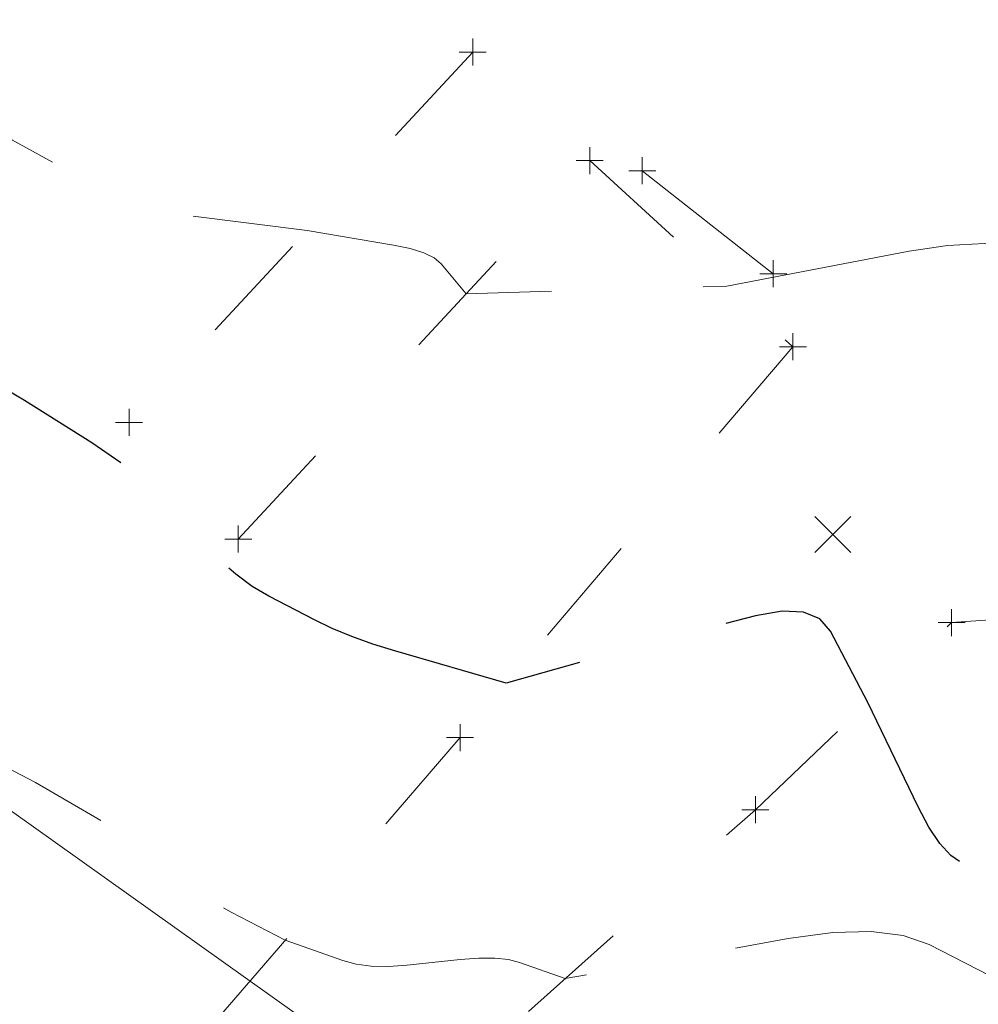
# Model space of a CAD drawing. Extents: x 1926935 to 1928139, y 199322 to 200300.
# Tile 603 of 656: x 1927353 to 1927388, y 199994 to 200031. Entities that reach past the tile are written whole.
import ezdxf

# ---------------------------------------------------------------- set-up
doc = ezdxf.new("R2010")
doc.units = 0
doc.header["$MEASUREMENT"] = 0
for name, pattern in [('DGN Style 2', [14.030763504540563, 8.418458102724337, -5.612305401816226]), ('DGN Style 3', [19.64306890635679, 14.03076350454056, -5.612305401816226]), ('DGN Style 5', [9.821534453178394, 4.209229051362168, -5.612305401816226]), ('ohelecex', [0])]:
    doc.linetypes.add(name, pattern=pattern)
for name, color, linetype, lineweight in [('DT_X_Contour_Major', 132, 'DGN Style 3', 30), ('DT_X_Contour_Minor', 136, 'DGN Style 3', 0), ('DT_X_Terrain_Ground_Line', 92, 'DGN Style 3', 13), ('PV_X_Driveway', 7, 'DGN Style 5', 0), ('RD_X_Bumper_Block', 7, 'DGN Style 2', 0), ('SV_X_Random_Point (Construction)', 7, 'Continuous', 0), ('UT_X_Overhead_Electric', 1, 'ohelecex', 0)]:
    doc.layers.add(name, color=color, linetype=linetype, lineweight=lineweight)
doc.layers.add('SV_X_Shot_Marker (Construction)', color=40, linetype='Continuous', lineweight=0, transparency=0.5)

# ---------------------------------------------------------------- blocks, each defined once
blk = doc.blocks.new('SVPT_455')
at = {"layer": 'SV_X_Shot_Marker (Construction)', "transparency": 33554495}
for p, q in [((0, 0.0249999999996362), (0, -0.0249999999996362)), ((-0.02499999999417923, 0), (0.02499999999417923, 0))]:
    blk.add_line(p, q, dxfattribs=at)
blk.add_point((0, 0), dxfattribs=at)
blk = doc.blocks.new('SVPT_456')
at = {"layer": 'SV_X_Shot_Marker (Construction)', "transparency": 33554495}
for p, q in [((0, 0.0249999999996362), (0, -0.0249999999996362)), ((-0.02499999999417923, 0), (0.02499999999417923, 0))]:
    blk.add_line(p, q, dxfattribs=at)
blk.add_point((0, 0), dxfattribs=at)
blk = doc.blocks.new('SVPT_457')
at = {"layer": 'SV_X_Shot_Marker (Construction)', "transparency": 33554495}
for p, q in [((1.455191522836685e-11, 0.0249999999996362), (1.455191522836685e-11, -0.02500000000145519)), ((-0.02499999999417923, 0), (0.02500000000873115, 0))]:
    blk.add_line(p, q, dxfattribs=at)
blk.add_point((1.455191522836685e-11, 0), dxfattribs=at)
blk = doc.blocks.new('SVPT_458')
at = {"layer": 'SV_X_Shot_Marker (Construction)', "transparency": 33554495}
for p, q in [((0, 0.02500000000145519), (0, -0.0249999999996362)), ((-0.02499999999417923, 0), (0.02500000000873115, 0))]:
    blk.add_line(p, q, dxfattribs=at)
blk.add_point((0, 0), dxfattribs=at)
blk = doc.blocks.new('SVPT_459')
at = {"layer": 'SV_X_Shot_Marker (Construction)', "transparency": 33554495}
for p, q in [((0, 0.0249999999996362), (0, -0.0249999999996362)), ((-0.02499999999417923, 0), (0.02500000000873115, 0))]:
    blk.add_line(p, q, dxfattribs=at)
blk.add_point((0, 0), dxfattribs=at)
blk = doc.blocks.new('SVPT_460')
at = {"layer": 'SV_X_Shot_Marker (Construction)', "transparency": 33554495}
for p, q in [((0, 0.0249999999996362), (0, -0.0249999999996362)), ((-0.02499999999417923, 0), (0.02500000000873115, 0))]:
    blk.add_line(p, q, dxfattribs=at)
blk.add_point((0, 0), dxfattribs=at)
blk = doc.blocks.new('SVPT_461')
at = {"layer": 'SV_X_Shot_Marker (Construction)', "transparency": 33554495}
for p, q in [((0, 0.0249999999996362), (0, -0.0249999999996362)), ((-0.02499999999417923, 0), (0.02500000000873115, 0))]:
    blk.add_line(p, q, dxfattribs=at)
blk.add_point((0, 0), dxfattribs=at)
blk = doc.blocks.new('SVPT_462')
at = {"layer": 'SV_X_Shot_Marker (Construction)', "transparency": 33554495}
for p, q in [((0, 0.0249999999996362), (0, -0.0249999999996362)), ((-0.02500000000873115, 0), (0.02499999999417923, 0))]:
    blk.add_line(p, q, dxfattribs=at)
blk.add_point((0, 0), dxfattribs=at)
blk = doc.blocks.new('SVPT_465')
at = {"layer": 'SV_X_Shot_Marker (Construction)', "transparency": 33554495}
for p, q in [((1.455191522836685e-11, 0.02500000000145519), (1.455191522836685e-11, -0.0249999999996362)), ((-0.02499999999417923, 0), (0.02500000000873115, 0))]:
    blk.add_line(p, q, dxfattribs=at)
blk.add_point((1.455191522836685e-11, 0), dxfattribs=at)
blk = doc.blocks.new('SVPT_466')
at = {"layer": 'SV_X_Shot_Marker (Construction)', "transparency": 33554495}
for p, q in [((0, 0.0249999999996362), (0, -0.02500000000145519)), ((-0.02499999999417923, 0), (0.02500000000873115, 0))]:
    blk.add_line(p, q, dxfattribs=at)
blk.add_point((0, 0), dxfattribs=at)
blk = doc.blocks.new('SVPT_544')
at = {"layer": 'SV_X_Shot_Marker (Construction)', "transparency": 33554495}
for p, q in [((0, 0.0249999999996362), (0, -0.0249999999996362)), ((-0.02499999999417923, 0), (0.02499999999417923, 0))]:
    blk.add_line(p, q, dxfattribs=at)
blk.add_point((0, 0), dxfattribs=at)
blk = doc.blocks.new('SVPT_545')
at = {"layer": 'SV_X_Shot_Marker (Construction)', "transparency": 33554495}
for p, q in [((0, 0.0249999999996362), (0, -0.0249999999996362)), ((-0.02499999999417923, 0), (0.02500000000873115, 0))]:
    blk.add_line(p, q, dxfattribs=at)
blk.add_point((0, 0), dxfattribs=at)
blk = doc.blocks.new('X_202')
at = {"layer": 'SV_X_Random_Point (Construction)', "color": 7, "linetype": 'Continuous', "lineweight": 0, "transparency": 33554559}
for p, q in [((-0.03333333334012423, -0.03337499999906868), (0.03333333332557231, 0.03337500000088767)), ((-0.03333333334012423, 0.03337500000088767), (0.03333333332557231, -0.03337499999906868))]:
    blk.add_line(p, q, dxfattribs=at)
blk = doc.blocks.new('*U2117', base_point=(1927600.1255, 199832.7095, 682.6088333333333))
at = {"layer": 'DT_X_Contour_Major', "elevation": 660.0000000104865, "flags": 128}
blk.add_lwpolyline([(1927234.108534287, 200236.7289084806), (1927242.294645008, 200231.0087032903), (1927244.130964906, 200229.7610304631), (1927246.131591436, 200228.4695284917), (1927248.296524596, 200227.134197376), (1927250.625764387, 200225.755037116), (1927257.056146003, 200222.0188375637), (1927259.289390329, 200220.6973956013), (1927261.166337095, 200219.5352193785), (1927262.686986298, 200218.5323088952), (1927263.851337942, 200217.6886641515), (1927266.481212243, 200215.6512991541), (1927267.493924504, 200214.971618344), (1927268.559655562, 200214.4605996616), (1927269.678405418, 200214.118243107), (1927270.850174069, 200213.9445486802), (1927274.045582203, 200213.7062463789), (1927275.288558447, 200213.5642146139), (1927276.620931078, 200213.3168460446), (1927278.042700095, 200212.9641406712), (1927279.553865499, 200212.5060984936), (1927283.702835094, 200211.1442036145), (1927285.099851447, 200210.7291522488), (1927286.179173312, 200210.5054193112), (1927286.940800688, 200210.4730048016), (1927287.384733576, 200210.63190872), (1927288.715133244, 200211.8198700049), (1927289.272701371, 200212.7763853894), (1927289.385661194, 200212.9548032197), (1927289.485582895, 200213.0801215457), (1927289.572466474, 200213.1523403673), (1927289.646311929, 200213.1714596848), (1927289.960501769, 200213.1367843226), (1927298.897650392, 200205.8138983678), (1927300.751890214, 200204.2039761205), (1927302.484403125, 200202.5125890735), (1927304.095189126, 200200.7397372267), (1927305.584248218, 200198.8854205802), (1927309.392769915, 200193.8319564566), (1927310.756121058, 200192.0630749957), (1927311.989783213, 200190.546528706), (1927313.09375638, 200189.2823175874), (1927314.06804056, 200188.2704416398), (1927316.493213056, 200185.9085526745), (1927317.612096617, 200184.8671860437), (1927319.149867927, 200183.5145028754), (1927321.106526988, 200181.8505031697), (1927323.482073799, 200179.8751869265), (1927330.375382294, 200174.1925882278), (1927332.685239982, 200172.3005457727), (1927334.444831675, 200170.8863674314), (1927335.654157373, 200169.950053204), (1927336.313217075, 200169.4916030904), (1927337.337021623, 200168.9062216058), (1927337.770658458, 200168.6383010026), (1927338.303715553, 200168.2735753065), (1927338.936192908, 200167.8120445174), (1927339.668090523, 200167.2537086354), (1927341.752377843, 200165.6357394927), (1927342.777631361, 200164.8843172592), (1927344.290176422, 200163.8435274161), (1927346.290013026, 200162.513369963), (1927348.777141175, 200160.8938449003), (1927356.059204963, 200156.18928792), (1927358.585342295, 200154.5518308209), (1927360.70220645, 200153.1678772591), (1927362.409797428, 200152.0374272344), (1927363.708115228, 200151.1604807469), (1927366.62459846, 200149.1599614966), (1927367.848171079, 200148.3060493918), (1927369.33152651, 200147.244702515), (1927371.074664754, 200145.9759208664), (1927373.077585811, 200144.4997044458), (1927378.765085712, 200140.2865476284), (1927380.83418895, 200138.7560558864), (1927382.775873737, 200137.3244482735), (1927384.590140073, 200135.9917247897), (1927386.276987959, 200134.757885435), (1927390.605357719, 200131.5994926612), (1927392.290736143, 200130.3862874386), (1927394.100594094, 200129.1154663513), (1927396.034931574, 200127.7870293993), (1927398.09374858, 200126.4009765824), (1927403.749899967, 200122.6280145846), (1927405.817715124, 200121.2429516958), (1927407.779047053, 200119.9174845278), (1927409.633895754, 200118.6516130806), (1927411.382261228, 200117.4453373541), (1927415.90259152, 200114.3080630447), (1927417.580362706, 200113.1421208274), (1927419.223428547, 200111.9972499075), (1927420.831789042, 200110.873450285), (1927422.405444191, 200109.7707219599), (1927426.555584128, 200106.8582081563), (1927428.197482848, 200105.6527489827), (1927430.010574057, 200104.2207568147), (1927431.994857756, 200102.5622316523), (1927434.150333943, 200100.6771734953), (1927440.126527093, 200095.3483077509), (1927442.182930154, 200093.5176881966), (1927443.869994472, 200092.0224788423), (1927445.187720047, 200090.8626796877), (1927446.13610688, 200090.0382907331), (1927448.17268678, 200088.2871337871), (1927449.172239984, 200087.4225077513), (1927450.643464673, 200086.141997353), (1927452.586360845, 200084.4456025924), (1927455.000928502, 200082.3333234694), (1927462.068670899, 200076.1460666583), (1927464.419961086, 200074.0849410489), (1927466.173024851, 200072.542006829), (1927467.327862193, 200071.5172639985), (1927467.884473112, 200071.0107125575), (1927468.571133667, 200070.3508305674), (1927468.949168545, 200069.9870680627), (1927469.568277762, 200069.3906920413), (1927470.428461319, 200068.5617025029), (1927471.529719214, 200067.5000994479), (1927477.231429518, 200062.003186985), (1927477.517179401, 200060.6544578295), (1927477.553143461, 200060.4005705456), (1927477.538571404, 200060.2169354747), (1927477.473463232, 200060.103552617), (1927477.357818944, 200060.0604219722), (1927476.700227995, 200060.0230674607), (1927472.128414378, 200062.4908186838), (1927471.031580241, 200063.0824375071), (1927469.700426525, 200063.7996863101), (1927468.134953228, 200064.6425650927), (1927466.335160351, 200065.6110738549), (1927461.223286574, 200068.3612705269), (1927459.393277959, 200069.3486578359), (1927457.737157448, 200070.248172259), (1927456.25492504, 200071.059813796), (1927454.946580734, 200071.783582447), (1927451.68951339, 200073.5964683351), (1927450.54569026, 200074.2223880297), (1927449.557021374, 200074.7404826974), (1927448.723506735, 200075.1507523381), (1927448.045146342, 200075.453196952), (1927445.241491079, 200076.6130134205), (1927445.140255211, 200076.4755750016), (1927445.103316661, 200076.4344580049), (1927445.035887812, 200076.3700091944), (1927444.937968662, 200076.28222857), (1927444.809559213, 200076.1711161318), (1927444.139171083, 200075.5981505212), (1927443.956153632, 200074.2584793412), (1927443.867521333, 200073.8497921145), (1927443.680060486, 200073.1978752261), (1927443.393771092, 200072.3027286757), (1927443.00865315, 200071.1643524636), (1927440.980836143, 200065.2843942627), (1927441.240556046, 200064.5516852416), (1927441.317753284, 200064.231356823), (1927441.438036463, 200063.584389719), (1927441.601405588, 200062.6107839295), (1927441.807860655, 200061.3105394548), (1927442.415855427, 200057.4077026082), (1927442.63638774, 200056.0147638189), (1927442.841988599, 200054.7630750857), (1927443.032658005, 200053.6526364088), (1927443.208395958, 200052.6834477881), (1927443.657121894, 200050.2872782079), (1927443.804939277, 200049.4882974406), (1927443.911846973, 200048.8884823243), (1927443.977844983, 200048.4878328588), (1927444.002933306, 200048.286349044), (1927444.024556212, 200047.8108110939), (1927443.967226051, 200047.3569188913), (1927443.945017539, 200047.2588603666), (1927443.90296207, 200047.1592100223), (1927443.841059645, 200047.0579678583), (1927443.759310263, 200046.9551338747), (1927443.514849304, 200046.6787874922), (1927443.373318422, 200046.4151724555), (1927443.132071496, 200045.8315871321), (1927442.791108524, 200044.928031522), (1927442.350429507, 200043.7045056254), (1927441.042330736, 200040.015142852), (1927440.423526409, 200038.6886105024), (1927439.548187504, 200037.4760355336), (1927438.416314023, 200036.3774179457), (1927437.027905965, 200035.3927577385), (1927432.983438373, 200032.9189403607), (1927431.57521656, 200032.0557424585), (1927430.383901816, 200031.3215117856), (1927429.40949414, 200030.7162483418), (1927428.651993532, 200030.2399521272), (1927426.921201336, 200029.1417851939), (1927426.33605336, 200028.7757373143), (1927425.87870358, 200028.5012188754), (1927425.549151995, 200028.3182298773), (1927425.347398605, 200028.2267703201), (1927424.97978716, 200028.1049174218), (1927424.834110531, 200028.0530683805), (1927424.672789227, 200027.9889109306), (1927424.495823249, 200027.9124450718), (1927424.303212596, 200027.8236708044), (1927423.768724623, 200027.5705282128), (1927423.548069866, 200027.4710594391), (1927423.286971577, 200027.3625100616), (1927422.985429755, 200027.2448800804), (1927422.643444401, 200027.1181694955), (1927420.953144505, 200026.5056653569), (1927414.274714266, 200023.2836684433), (1927412.934707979, 200022.583762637), (1927411.776873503, 200021.8649010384), (1927410.80121084, 200021.1270836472), (1927410.007719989, 200020.3703104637), (1927408.134640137, 200018.326974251), (1927407.37961813, 200017.5236202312), (1927406.519361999, 200016.6460603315), (1927405.553871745, 200015.6942945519), (1927404.483147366, 200014.6683228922), (1927401.487570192, 200011.8334572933), (1927400.390733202, 200010.7566118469), (1927399.346905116, 200009.6522247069), (1927398.356085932, 200008.5202958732), (1927397.418275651, 200007.360825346), (1927394.988126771, 200004.2321816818), (1927394.120005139, 200003.144725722), (1927393.338251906, 200002.2288405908), (1927392.642867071, 200001.4845262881), (1927392.033850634, 200000.9117828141), (1927390.524964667, 199999.6132279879), (1927389.978275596, 199999.2135049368), (1927389.469872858, 199998.9882519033), (1927388.999756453, 199998.9374688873), (1927388.56792638, 199999.0611558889), (1927387.467427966, 199999.6236145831), (1927387.056632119, 199999.9119210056), (1927386.649618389, 200000.3549962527), (1927386.246386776, 200000.9528403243), (1927385.846937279, 200001.7054532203), (1927383.991664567, 200005.5787739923), (1927382.599601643, 200008.2175989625), (1927382.202831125, 200008.6772868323), (1927381.609117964, 200008.9254254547), (1927380.818462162, 200008.9620148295), (1927379.830863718, 200008.7870549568), (1927376.93467768, 200008.0384296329), (1927375.906268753, 200007.7704843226), (1927374.993181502, 200007.5281173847), (1927374.195415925, 200007.3113288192), (1927373.512972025, 200007.1201186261), (1927370.597317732, 200006.2874872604), (1927366.5015804, 200007.4697134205), (1927365.654863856, 200007.7324363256), (1927364.870030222, 200008.0139366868), (1927364.147079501, 200008.3142145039), (1927363.486011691, 200008.633269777), (1927361.805674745, 200009.5091204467), (1927361.183866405, 200009.8769884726), (1927360.578694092, 200010.3237045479), (1927359.990157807, 200010.8492686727), (1927359.418257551, 200011.453680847), (1927357.915371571, 200013.1705773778), (1927356.966043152, 200013.998101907), (1927355.24522238, 200015.1930030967), (1927352.752909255, 200016.7552809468), (1927349.489103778, 200018.6849354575), (1927339.756966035, 200024.3205163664), (1927336.557637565, 200026.1691296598), (1927334.258755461, 200027.4882838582), (1927332.860319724, 200028.2779789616), (1927332.362330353, 200028.5382149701), (1927332.234953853, 200028.5262321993), (1927332.137676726, 200028.5633866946), (1927331.941377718, 200028.6838372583), (1927331.646056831, 200028.8875838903), (1927331.251714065, 200029.1746265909), (1927330.06810418, 200030.0511352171), (1927329.543933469, 200030.4245283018), (1927328.859128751, 200030.8873260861), (1927328.013690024, 200031.4395285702), (1927327.007617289, 200032.0811357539), (1927324.110577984, 200033.9112945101), (1927323.0615279, 200034.5454232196), (1927322.087157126, 200035.0751902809), (1927321.187465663, 200035.5005956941), (1927320.362453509, 200035.821639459), (1927316.686648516, 200037.076333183)], dxfattribs=at)
at = {"layer": 'DT_X_Contour_Minor', "flags": 128}
for points, elevation in [([(1927227.145436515, 200237.7781516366), (1927239.608485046, 200229.0693523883), (1927242.033890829, 200227.8352595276), (1927242.138682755, 200227.7804587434), (1927243.58284498, 200226.9762218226), (1927245.329102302, 200226.0017511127), (1927247.758143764, 200224.6457122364), (1927255.145966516, 200220.5208510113), (1927257.70851829, 200219.0543821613), (1927259.855306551, 200217.7486215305), (1927261.586331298, 200216.6035691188), (1927262.90159253, 200215.6192249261), (1927266.830879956, 200212.4130884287), (1927267.544947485, 200211.8345797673), (1927267.996807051, 200211.4730587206), (1927268.186458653, 200211.3285252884), (1927269.295600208, 200210.6522385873), (1927273.456645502, 200208.1226708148), (1927283.156141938, 200204.9388213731), (1927285.050214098, 200204.4091917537), (1927286.575503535, 200204.1848097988), (1927287.732010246, 200204.2656755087), (1927288.519734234, 200204.6517888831), (1927291.335286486, 200207.1658958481), (1927291.762356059, 200207.8985392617), (1927291.86256694, 200208.0336876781), (1927291.980169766, 200208.1251428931), (1927292.115164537, 200208.1729049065), (1927292.267551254, 200208.1769737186), (1927293.019270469, 200208.0940107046), (1927299.723304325, 200202.6008856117), (1927301.114227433, 200201.3932327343), (1927302.413839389, 200200.1244705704), (1927303.622140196, 200198.79459912), (1927304.739129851, 200197.4036183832), (1927307.596020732, 200193.6128573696), (1927308.697586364, 200192.2091489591), (1927309.859615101, 200190.8410944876), (1927311.082106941, 200189.5086939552), (1927312.365061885, 200188.2119473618), (1927315.866892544, 200184.8014950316), (1927317.301477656, 200183.4470456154), (1927318.978859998, 200181.9415366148), (1927320.899039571, 200180.2849680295), (1927323.062016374, 200178.4773398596), (1927329.153684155, 200173.4555852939), (1927331.218402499, 200171.770148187), (1927332.843806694, 200170.4801527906), (1927334.02989674, 200169.5855991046), (1927334.776672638, 200169.0864871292), (1927336.182322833, 200168.2827774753), (1927336.777692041, 200167.9149312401), (1927337.509562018, 200167.4141747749), (1927338.377932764, 200166.7805080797), (1927339.382804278, 200166.0139311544), (1927342.244462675, 200163.7925123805), (1927343.486235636, 200162.8679918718), (1927345.065310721, 200161.760494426), (1927346.981687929, 200160.4700200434), (1927349.235367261, 200158.9965687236), (1927355.694914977, 200154.8233959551), (1927357.985450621, 200153.336781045), (1927360.012396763, 200152.0068158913), (1927361.775753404, 200150.8335004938), (1927363.275520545, 200149.8168348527), (1927366.92344692, 200147.3145928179), (1927368.350957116, 200146.3227706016), (1927369.897542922, 200145.2239854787), (1927371.563204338, 200144.0182374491), (1927373.347941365, 200142.7055265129), (1927378.266007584, 200139.0623468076), (1927380.130477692, 200137.6839721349), (1927382.035338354, 200136.281232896), (1927383.980589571, 200134.8541290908), (1927385.96623134, 200133.4026607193), (1927391.315130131, 200129.499592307), (1927393.285938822, 200128.075013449), (1927395.186690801, 200126.7285781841), (1927397.017386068, 200125.4602865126), (1927398.778024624, 200124.2701384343), (1927403.379651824, 200121.2006016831), (1927405.148476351, 200120.0137130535), (1927407.00372953, 200118.7551997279), (1927408.945411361, 200117.4250617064), (1927410.973521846, 200116.0232989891), (1927416.497054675, 200112.1897654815), (1927418.450454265, 200110.8329420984), (1927420.168003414, 200109.6376220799), (1927421.649702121, 200108.603805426), (1927422.895550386, 200107.7314921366), (1927425.903345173, 200105.6206611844), (1927427.226225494, 200104.6284861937), (1927428.939020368, 200103.2350844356), (1927431.041729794, 200101.4404559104), (1927433.534353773, 200099.2446006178), (1927440.701237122, 200092.8540174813), (1927443.09061096, 200090.7246563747), (1927444.883569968, 200089.1295104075), (1927446.080114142, 200088.0685795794), (1927446.680243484, 200087.5418638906), (1927447.485368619, 200086.8495755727), (1927447.970704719, 200086.4288150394), (1927448.822869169, 200085.6857496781), (1927450.041861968, 200084.6203794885), (1927451.627683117, 200083.2327044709), (1927459.884114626, 200076.0048431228), (1927459.187573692, 200075.6738289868), (1927459.055437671, 200075.588987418), (1927458.957547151, 200075.4763259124), (1927458.893902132, 200075.3358444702), (1927458.864502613, 200075.1675430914), (1927458.807211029, 200074.3172234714), (1927452.181501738, 200078.0050977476), (1927450.59645001, 200078.8383552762), (1927448.68088452, 200079.7576103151), (1927446.43480527, 200080.7628628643), (1927443.858212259, 200081.8541129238), (1927431.062912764, 200087.1472740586), (1927430.600893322, 200086.5200337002), (1927430.510538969, 200086.3992418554), (1927430.437484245, 200086.3056836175), (1927430.381729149, 200086.2393589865), (1927430.34327368, 200086.2002679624), (1927430.204180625, 200086.0813882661), (1927429.425403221, 200080.3808081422), (1927429.260140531, 200079.2561545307), (1927429.098114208, 200078.3252994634), (1927428.939324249, 200077.5882429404), (1927428.783770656, 200077.0449849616), (1927428.065405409, 200074.961977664), (1927430.839355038, 200067.1362473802), (1927431.381307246, 200065.5287492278), (1927431.818328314, 200064.0601391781), (1927432.150418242, 200062.730417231), (1927432.377577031, 200061.5395833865), (1927433.192812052, 200056.3064310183), (1927431.229472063, 200050.1016864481), (1927430.861680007, 200048.9301060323), (1927430.59973526, 200048.0745410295), (1927430.443637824, 200047.5349914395), (1927430.393387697, 200047.3114572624), (1927430.400517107, 200047.1367200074), (1927430.399248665, 200047.0765087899), (1927430.390096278, 200047.0269280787), (1927430.373059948, 200046.9879778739), (1927430.348139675, 200046.9596581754), (1927430.27117369, 200046.8983129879), (1927430.233542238, 200046.8726027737), (1927430.178372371, 200046.8414810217), (1927430.10566409, 200046.804947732), (1927430.015417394, 200046.7630029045), (1927429.751374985, 200046.6439346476), (1927429.455610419, 200046.4792310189), (1927428.76634853, 200046.0744213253), (1927427.683589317, 200045.4295055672), (1927426.207332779, 200044.5444837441), (1927421.745985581, 200041.8642841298), (1927420.267916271, 200040.9799331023), (1927419.179718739, 200040.3370297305), (1927418.481392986, 200039.9355740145), (1927418.172939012, 200039.7755659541), (1927417.643187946, 200039.5922395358), (1927414.355169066, 200036.3097716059), (1927413.600517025, 200035.5750871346), (1927412.745711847, 200034.7778056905), (1927411.790753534, 200033.9179272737), (1927410.735642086, 200032.9954518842), (1927407.788474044, 200030.4520548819), (1927406.746840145, 200029.5614391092), (1927405.832314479, 200028.7971395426), (1927405.044897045, 200028.1591561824), (1927404.384587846, 200027.6474890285), (1927402.793240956, 200026.4514648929), (1927402.181123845, 200025.9774159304), (1927401.538282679, 200025.4522871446), (1927400.864717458, 200024.8760785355), (1927400.160428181, 200024.2487901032), (1927398.241358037, 200022.5079145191), (1927397.454181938, 200021.9673926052), (1927396.531956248, 200021.6514835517), (1927395.474680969, 200021.5601873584), (1927394.282356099, 200021.6935040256), (1927390.922756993, 200022.3484989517), (1927389.639722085, 200022.5288152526), (1927388.310316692, 200022.5785179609), (1927386.934540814, 200022.4976070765), (1927385.512394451, 200022.2860825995), (1927378.767513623, 200020.9942033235), (1927369.104655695, 200020.7132136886), (1927368.17840826, 200021.8170274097), (1927367.919224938, 200022.0383096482), (1927367.538638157, 200022.2290933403), (1927367.036647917, 200022.389378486), (1927366.413254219, 200022.5191650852), (1927363.220808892, 200023.053672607), (1927358.639316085, 200023.6370289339), (1927357.507517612, 200023.9033471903), (1927356.075619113, 200024.452292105), (1927354.343620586, 200025.2838636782), (1927352.311522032, 200026.3980619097), (1927346.492459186, 200029.7460927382), (1927344.50861116, 200030.9330562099), (1927342.921364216, 200031.9829235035), (1927341.730718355, 200032.895694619), (1927340.936673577, 200033.6713695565), (1927338.156533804, 200036.9712948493), (1927335.12889, 200038.8351239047), (1927334.462985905, 200039.246641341), (1927333.762835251, 200039.682409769), (1927333.028438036, 200040.1424291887), (1927332.259794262, 200040.6266996), (1927330.164415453, 200041.9504220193), (1927329.172342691, 200042.4887150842), (1927327.767658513, 200043.1108024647), (1927325.950362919, 200043.8166841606), (1927323.720455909, 200044.6063601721), (1927312.351463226, 200048.4870349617)], 659.0000000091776), ([(1927288.917035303, 200216.5282674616), (1927298.67658713, 200208.5315239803), (1927300.729635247, 200206.7360642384), (1927302.706114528, 200204.7768607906), (1927304.606024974, 200202.6539136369), (1927306.429366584, 200200.3672227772), (1927311.189519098, 200194.0510555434), (1927312.814655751, 200191.9170010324), (1927314.119951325, 200190.2519629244), (1927315.105405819, 200189.0559412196), (1927315.771019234, 200188.3289359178), (1927317.119533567, 200187.0156103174), (1927317.922715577, 200186.2873264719), (1927319.320875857, 200185.0874691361), (1927321.314014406, 200183.4160383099), (1927323.902131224, 200181.2730339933), (1927331.597080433, 200174.9295911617), (1927334.152077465, 200172.8309433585), (1927336.045856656, 200171.2925820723), (1927337.278418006, 200170.3145073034), (1927337.849761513, 200169.8967190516), (1927338.491720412, 200169.5296657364), (1927338.763624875, 200169.3616707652), (1927339.097869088, 200169.1329758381), (1927339.494453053, 200168.8435809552), (1927339.953376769, 200168.4934861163), (1927341.260293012, 200167.4789666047), (1927342.069027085, 200166.9006426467), (1927343.515042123, 200165.926560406), (1927345.598338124, 200164.5567198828), (1927348.31891509, 200162.791121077), (1927356.423494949, 200157.5551798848), (1927359.18523397, 200155.7668805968), (1927361.392016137, 200154.3289386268), (1927363.043841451, 200153.241353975), (1927364.140709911, 200152.5041266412), (1927366.32575, 200151.0053301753), (1927367.345385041, 200150.2893281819), (1927368.765510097, 200149.2654195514), (1927370.586125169, 200147.9336042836), (1927372.807230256, 200146.2938823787), (1927379.264163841, 200141.5107484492), (1927381.537900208, 200139.8281396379), (1927383.51640912, 200138.367663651), (1927385.199690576, 200137.1293204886), (1927386.587744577, 200136.1131101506), (1927389.895585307, 200133.6993930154), (1927391.295533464, 200132.6975614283), (1927393.014497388, 200131.5023545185), (1927395.052477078, 200130.1137722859), (1927397.409472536, 200128.5318147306), (1927404.120148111, 200124.0554274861), (1927406.486953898, 200122.4721903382), (1927408.554364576, 200121.0797693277), (1927410.322380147, 200119.8781644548), (1927411.791000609, 200118.8673757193), (1927415.308128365, 200116.4263606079), (1927416.710271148, 200115.4512995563), (1927418.278853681, 200114.3568777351), (1927420.013875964, 200113.143095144), (1927421.915337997, 200111.8099517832), (1927427.207823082, 200108.0957551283), (1927429.168740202, 200106.6770117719), (1927431.082127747, 200105.2064291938), (1927432.947985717, 200103.6840073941), (1927434.766314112, 200102.1097463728), (1927439.551817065, 200097.8425980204), (1927441.275249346, 200096.3107200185), (1927442.856418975, 200094.9154472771), (1927444.295325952, 200093.6567797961), (1927445.591970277, 200092.5347175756), (1927448.860004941, 200089.7246920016), (1927450.209130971, 200088.5603336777), (1927451.805483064, 200087.1747778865), (1927453.649061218, 200085.568024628), (1927455.739865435, 200083.7400739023), (1927461.644978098, 200078.5706086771), (1927463.670199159, 200076.7901884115), (1927465.317027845, 200075.3260265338), (1927466.585464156, 200074.1781230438), (1927467.475508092, 200073.3464779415), (1927469.344435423, 200071.5504355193), (1927470.357625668, 200070.5755262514), (1927471.995500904, 200068.9978302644), (1927474.258061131, 200066.8173475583), (1927477.145306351, 200064.0340781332), (1927485.677540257, 200055.8083107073), (1927488.479790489, 200053.1073845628), (1927490.487365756, 200051.1739316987), (1927491.700266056, 200050.0079521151), (1927492.118491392, 200049.6094458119), (1927492.174192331, 200049.5700600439), (1927492.194520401, 200049.552403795), (1927492.213728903, 200049.5289743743), (1927492.23181784, 200049.4997717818), (1927492.248787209, 200049.4647960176), (1927492.292546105, 200049.3638297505), (1927492.303424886, 200049.329696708), (1927492.303242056, 200049.3030222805), (1927492.291997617, 200049.2838064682), (1927492.269691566, 200049.272049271), (1927492.195459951, 200049.2506415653), (1927492.159294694, 200049.2363717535), (1927492.106472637, 200049.2096180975), (1927492.036993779, 200049.1703805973), (1927491.950858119, 200049.1186592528), (1927491.698953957, 200048.964090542), (1927491.586062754, 200048.9116551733), (1927491.436317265, 200048.8702756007), (1927491.249717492, 200048.8399518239), (1927491.026263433, 200048.820683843), (1927489.897484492, 200048.7565634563), (1927475.308550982, 200056.6313067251), (1927472.391242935, 200058.2056744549), (1927469.891718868, 200059.553887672), (1927467.809978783, 200060.6759463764), (1927466.146022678, 200061.5718505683), (1927459.355723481, 200065.2250429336), (1927458.96145273, 200064.900294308), (1927458.880374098, 200064.8261773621), (1927458.806111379, 200064.7430045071), (1927458.738664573, 200064.6507757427), (1927458.678033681, 200064.5494910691), (1927458.410993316, 200064.055698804), (1927457.4927325, 200060.9966088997), (1927457.289469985, 200060.3067689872), (1927457.07322279, 200059.5482877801), (1927456.843990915, 200058.7211652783), (1927456.601774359, 200057.8254014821), (1927455.441132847, 200053.4850074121), (1927456.099322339, 200049.9703150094), (1927456.232490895, 200049.0967085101), (1927456.349915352, 200047.9821857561), (1927456.451595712, 200046.6267467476), (1927456.537531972, 200045.0303914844), (1927456.901831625, 200037.0185956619), (1927456.840321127, 200036.5316070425), (1927456.807900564, 200036.3616154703), (1927456.737000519, 200036.0603501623), (1927456.627620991, 200035.6278111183), (1927456.479761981, 200035.0639983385), (1927456.03416531, 200033.3854659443), (1927455.909633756, 200032.8055524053), (1927455.870236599, 200032.324711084), (1927455.915973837, 200031.9429419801), (1927456.04684547, 200031.660245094), (1927456.856226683, 200030.5721614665), (1927453.455498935, 200025.8576963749), (1927445.669235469, 200022.4940961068), (1927444.006120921, 200021.7072462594), (1927442.353747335, 200020.788239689), (1927440.71211471, 200019.7370763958), (1927439.081223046, 200018.5537563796), (1927434.746499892, 200015.2220273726), (1927433.275156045, 200014.1331105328), (1927432.112166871, 200013.3651567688), (1927431.257532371, 200012.9181660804), (1927430.711252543, 200012.7921384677), (1927429.665645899, 200012.8840156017), (1927429.18122663, 200012.8988419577), (1927428.512173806, 200012.8744131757), (1927427.658487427, 200012.8107292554), (1927426.620167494, 200012.7077901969), (1927423.605136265, 200012.3809458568), (1927422.576139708, 200012.2549024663), (1927421.750423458, 200012.1219055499), (1927421.127987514, 200011.9819551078), (1927420.708831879, 200011.8350511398), (1927419.862123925, 200011.4340358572), (1927419.51541373, 200011.2774915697), (1927419.110314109, 200011.108620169), (1927418.646825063, 200010.9274216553), (1927418.124946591, 200010.7338960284), (1927416.6554181, 200010.2013915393), (1927416.048166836, 200009.9718913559), (1927415.328559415, 200009.6827691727), (1927414.496595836, 200009.3340249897), (1927413.5522761, 200008.9256588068), (1927410.884281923, 200007.7571863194), (1927409.886822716, 200007.3403979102), (1927408.895440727, 200006.9663870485), (1927407.910135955, 200006.6351537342), (1927406.9309084, 200006.3466979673), (1927402.375359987, 200005.1003853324), (1927393.836754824, 199997.7520189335), (1927392.130692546, 199996.4279028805), (1927390.671907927, 199995.6048546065), (1927389.460400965, 199995.2828741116), (1927388.496171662, 199995.4619613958), (1927386.254597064, 199996.6076178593), (1927385.297932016, 199996.9437971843), (1927384.109117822, 199997.0930928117), (1927382.688154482, 199997.0555047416), (1927381.035041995, 199996.8310329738), (1927372.778835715, 199995.3474360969), (1927371.0860788, 199995.9476273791), (1927370.676759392, 199996.0505179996), (1927370.174268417, 199996.1019650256), (1927369.578605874, 199996.1019684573), (1927368.889771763, 199996.0505282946), (1927366.928652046, 199995.8447630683), (1927366.227927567, 199995.797444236), (1927365.596593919, 199995.8098116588), (1927365.034651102, 199995.8818653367), (1927364.542099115, 199996.0136052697), (1927362.405435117, 199996.7676595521), (1927360.410392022, 199997.8075461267), (1927360.0146332, 199998.0273015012), (1927359.682375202, 199998.2409019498), (1927359.413618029, 199998.4483474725), (1927359.208361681, 199998.6496380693), (1927358.745679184, 199999.1782064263), (1927358.453416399, 199999.4329703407), (1927357.923639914, 199999.8008358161), (1927357.156349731, 200000.2818028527), (1927356.151545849, 200000.8758714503), (1927353.1553839, 200002.6108564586), (1927352.092946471, 200003.1726863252), (1927351.152755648, 200003.5569371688), (1927350.334811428, 200003.7636089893), (1927349.639113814, 200003.7927017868), (1927347.94691565, 200003.6335105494), (1927347.172188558, 200003.7438052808), (1927346.117155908, 200004.1940829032), (1927344.781817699, 200004.9843434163), (1927343.16617393, 200006.1145868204), (1927334.972456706, 200012.1823494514)], 661.0000000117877)]:
    blk.add_lwpolyline(points, dxfattribs=dict(at, elevation=elevation))

msp = doc.modelspace()

# ---------------------------------------------------------------- linework, layer by layer
at = {"layer": 'PV_X_Driveway', "extrusion": (-0.3502033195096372, -0.3660578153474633, 0.8621828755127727), "elevation": -747626.1093908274, "flags": 128}
msp.add_lwpolyline([(1254377.53377459, 1273690.501818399), (1254392.791490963, 1273690.241848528), (1254404.100741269, 1273691.67158412)], dxfattribs=at)
at = {"layer": 'PV_X_Driveway', "extrusion": (0.06287668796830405, 0.06775672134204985, 0.9957186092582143), "elevation": 135395.3007095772, "flags": 128}
msp.add_lwpolyline([(-1276718.696894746, -1451351.922590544), (-1276718.696894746, -1451333.133414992)], dxfattribs=at)
at = {"layer": 'PV_X_Driveway', "extrusion": (0.04802962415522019, 0.05171059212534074, 0.9975064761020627), "elevation": 103571.3599903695, "flags": 128}
msp.add_lwpolyline([(-1276067.763397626, -1454526.818054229), (-1276067.763397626, -1454546.000485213)], dxfattribs=at)
at = {"layer": 'PV_X_Driveway'}
msp.add_polyline3d([(1927373.689, 200025.6489000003, 658.523400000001), (1927381.213, 200018.7527999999, 659.2295), (1927368.882, 200004.2732999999, 660.1245), (1927359.115, 199992.9544000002, 661.4447999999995), (1927364.069, 199987.6120999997, 661.579900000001), (1927379.82, 200001.6007999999, 660.5312000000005), (1927387.089, 200008.5322999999, 659.605599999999), (1927393.983, 200009.0357000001, 659.5317000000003), (1927406.171, 200021.0642999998, 659.477900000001), (1927413.219, 200028.4992000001, 659.3489999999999)], dxfattribs=at)
at = {"layer": 'RD_X_Bumper_Block', "extrusion": (-0.03374059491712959, 0.02648654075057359, 0.9990795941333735), "elevation": -59075.08365421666, "flags": 128}
msp.add_lwpolyline([(-1347447.089918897, 1391294.731206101), (-1347447.089918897, 1391288.553302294)], dxfattribs=at)
at = {"layer": 'UT_X_Overhead_Electric'}
msp.add_polyline3d([(1926982.985, 200250.6182999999, 626.222900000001), (1927158.603, 200133.6787000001, 640.179), (1927270.745, 200057.7184000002, 658.7527000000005), (1927336.375, 200012.8562000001, 661.0797999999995), (1927475.166, 199914.0182999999, 666.8387999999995), (1927560.391, 199858.6072999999, 671.8062999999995), (1927685.329, 199707.3482999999, 675.107599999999)], dxfattribs=at)

# ---------------------------------------------------------------- block references
at = {"layer": 'DT_X_Terrain_Ground_Line'}
msp.add_blockref('*U2117', (1927600.1255, 199832.7095, 682.6088333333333), dxfattribs=at)
at = {"layer": 'SV_X_Random_Point (Construction)', "color": 7, "linetype": 'Continuous', "lineweight": 0, "transparency": 33554559, "xscale": 20, "yscale": 20, "zscale": 20}
msp.add_blockref('X_202', (1927382.693, 200011.7974000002, 659.832099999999), dxfattribs=at)
at = {"layer": 'SV_X_Shot_Marker (Construction)', "transparency": 33554495, "xscale": 20, "yscale": 20, "zscale": 20}
for name, p in [('SVPT_455', (1927369.353, 200029.6617999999, 658.163099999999)), ('SVPT_456', (1927369.353, 200029.6617999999, 658.163099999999)), ('SVPT_459', (1927373.689, 200025.6489000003, 658.523400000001)), ('SVPT_460', (1927373.689, 200025.6489000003, 658.523400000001)), ('SVPT_545', (1927375.631, 200025.2679000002, 658.3452999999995)), ('SVPT_544', (1927380.486, 200021.4567000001, 658.6102999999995)), ('SVPT_461', (1927381.213, 200018.7527999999, 659.2295)), ('SVPT_457', (1927356.627, 200015.9480999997, 659.899900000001)), ('SVPT_458', (1927360.667, 200011.6289000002, 659.8772000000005)), ('SVPT_466', (1927387.089, 200008.5322999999, 659.605599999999)), ('SVPT_462', (1927368.882, 200004.2732999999, 660.1245)), ('SVPT_465', (1927379.82, 200001.6007999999, 660.5312000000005))]:
    msp.add_blockref(name, p, dxfattribs=at)

doc.saveas('drawing.dxf')
